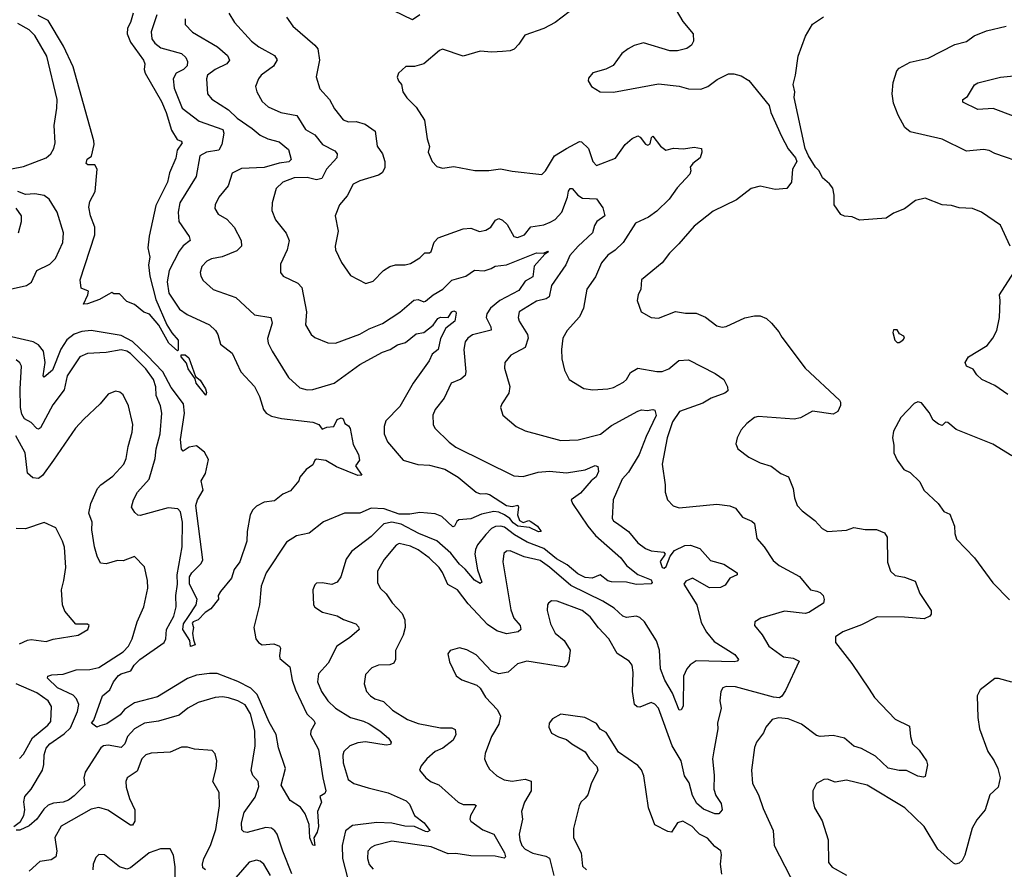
# Model space of a CAD drawing. Extents: x 1443846 to 1577407, y 839182 to 927291.
# Tile 443 of 535: x 1528784 to 1534025, y 908838 to 913360. Entities that reach past the tile are written whole.
import ezdxf

# ---------------------------------------------------------------- set-up
doc = ezdxf.new("R2010")
doc.units = 0

msp = doc.modelspace()

# ---------------------------------------------------------------- linework, layer by layer
at = {"layer": '0CON20XD'}
for points in [[(1532260.2, 913440.2), (1532315, 913350.8), (1532370, 913285), (1532371.2, 913245), (1532361.2, 913225), (1532335, 913206.2), (1532285, 913193.8), (1532245, 913193.8), (1532105, 913236), (1532055, 913222), (1532023.3, 913205), (1531990.3, 913179.7), (1531943.6, 913116.4), (1531905, 913096.7), (1531835, 913076.7), (1531811.7, 913048.3), (1531810, 913035), (1531827.5, 913005), (1531875, 912976.7), (1531945, 912974), (1532185, 913018.8), (1532295, 913006.2), (1532345, 912992), (1532409.5, 912990.5), (1532447.5, 913005), (1532497.7, 913042.3), (1532557.8, 913072.2), (1532585, 913071.9), (1532625, 913061.2), (1532665, 913036.7), (1532773.6, 912903.6), (1532782.5, 912865), (1532839.3, 912739.3), (1532875, 912672.5), (1532913.3, 912625), (1532921.2, 912605), (1532898.8, 912565), (1532893.3, 912495), (1532868, 912462), (1532805, 912455.8), (1532725, 912474), (1532678.6, 912461.4), (1532599.7, 912400.3), (1532475, 912340.8), (1532375, 912260.8), (1532293.6, 912166.4), (1532242.6, 912117.4), (1532204.2, 912065), (1532094, 911975), (1532091.2, 911925), (1532076, 911895), (1532071.2, 911865), (1532093.3, 911805), (1532145, 911774), (1532185, 911772), (1532275, 911807.5), (1532327.7, 911797.7), (1532385, 911797.5), (1532435, 911776), (1532495, 911730), (1532522.7, 911722.7), (1532545, 911727.1), (1532645, 911773.3), (1532695, 911784.4), (1532725, 911784.3), (1532758.9, 911768.9), (1532786, 911745), (1532825, 911698.8), (1532840.5, 911670.5), (1532964.6, 911504.6), (1533147.5, 911335), (1533154, 911325), (1533153.9, 911306.1), (1533138.8, 911275), (1533115, 911260), (1533005, 911276.9), (1532939.8, 911240.2), (1532906.6, 911233.4), (1532715, 911248), (1532695, 911243.3), (1532655, 911211.2), (1532625, 911176.7), (1532604, 911135), (1532597, 911103), (1532606.7, 911075), (1532665, 911031.2), (1532725, 911002), (1532785, 910984.2), (1532835, 910944.2), (1532876.5, 910926.5), (1532902.2, 910865), (1532909.4, 910815), (1532922.5, 910775), (1532948.8, 910745), (1533016, 910695), (1533055, 910652.5), (1533085, 910635.8), (1533185, 910642.5), (1533225, 910656.9), (1533285, 910645.6), (1533345, 910645.6), (1533387.9, 910627.9), (1533401.4, 910605), (1533403.4, 910473.4), (1533419.2, 910425), (1533445, 910401.4), (1533495, 910392.9), (1533550.9, 910370.9), (1533575.6, 910305), (1533635.6, 910215), (1533635.8, 910195), (1533628.8, 910185), (1533599.5, 910170.5), (1533495, 910179.6), (1533348, 910182), (1533265, 910139.2), (1533165, 910102), (1533126.7, 910075), (1533126.7, 910045), (1533214, 909934), (1533306, 909796), (1533335, 909751.9), (1533445, 909637.1), (1533520.5, 909600.5), (1533525.8, 909545), (1533537.1, 909505), (1533572.2, 909472.2), (1533611.4, 909415), (1533615.8, 909394.2), (1533605, 909332.5), (1533595, 909328.8), (1533565, 909334.4), (1533505, 909363.3), (1533465, 909363.8), (1533406.7, 909376.7), (1533340.3, 909440.3), (1533265, 909481.3), (1533225, 909493.8), (1533174.3, 909535), (1533115, 909549.4), (1533045, 909544.6), (1533025, 909550), (1532945, 909610.4), (1532875, 909638.5), (1532825, 909644.3), (1532790, 909635), (1532756, 909595), (1532744.2, 909565), (1532706.3, 909513.7), (1532695.7, 909485.7), (1532678.9, 909365), (1532684.6, 909295), (1532717.7, 909235), (1532742.3, 909162.3), (1532794.6, 909045), (1532801.1, 908965), (1532913.6, 908745)], [(1529514.2, 913385.8), (1529484, 913295), (1529487.6, 913257.6), (1529504.5, 913235), (1529535, 913210.7), (1529575, 913199.5), (1529645, 913180.5), (1529668.1, 913158.1), (1529677.2, 913137.2), (1529675, 913113.5), (1529655.5, 913095), (1529617.3, 913075), (1529601.1, 913045), (1529605.9, 912995), (1529649, 912889), (1529739.3, 912819.3), (1529865, 912775.3), (1529871.4, 912755), (1529860.6, 912695), (1529845, 912665.6), (1529778, 912655), (1529743.5, 912635), (1529723.6, 912525), (1529637.3, 912385), (1529627.1, 912335), (1529631.8, 912285), (1529687.1, 912205), (1529692, 912185), (1529655, 912155.4), (1529632.7, 912127.3), (1529580.3, 912025), (1529569.5, 911965), (1529577.5, 911905), (1529635, 911818.5), (1529675, 911790.4), (1529794, 911735), (1529826.9, 911705), (1529838.9, 911685), (1529853.5, 911633.5), (1529916, 911585), (1529960.6, 911485), (1530035, 911407.5), (1530060, 911355), (1530082.2, 911285), (1530095.7, 911265), (1530125, 911249.6), (1530177.9, 911237.9), (1530345, 911217.1), (1530376.2, 911205), (1530395, 911180), (1530419.2, 911190.8), (1530455.6, 911194.4), (1530475, 911232), (1530495, 911240), (1530506.7, 911235), (1530515, 911210), (1530535, 911197.5), (1530543.6, 911183.6), (1530559.5, 911099.5), (1530588, 911045), (1530593.3, 911015), (1530571.2, 910985), (1530606, 910935), (1530585, 910933.3), (1530470.1, 910980.1), (1530413.3, 911013.2), (1530365, 911020), (1530355.7, 911015), (1530345, 910990), (1530310, 910965), (1530275.9, 910924.1), (1530270, 910905), (1530225, 910853.1), (1530185, 910834.3), (1530140.7, 910799.3), (1530085, 910792.5), (1530045, 910771.1), (1530025, 910750.6), (1530011.8, 910725), (1529995.7, 910635), (1529994.2, 910585), (1529956.7, 910475), (1529925.7, 910434.3), (1529912, 910388), (1529853.9, 910316.1), (1529841.2, 910295), (1529843.3, 910275), (1529802.5, 910225), (1529770.8, 910205), (1529735, 910165.5), (1529708, 910155), (1529702.7, 910147.3), (1529708.8, 910125), (1529704.1, 910095), (1529708.6, 910058.6), (1529718.1, 910031.9), (1529694.2, 910024.2), (1529690.8, 910055), (1529652.7, 910115), (1529657, 910145), (1529682.6, 910182.6), (1529723.3, 910245), (1529728.6, 910275), (1529688.9, 910355), (1529688.7, 910395), (1529700.8, 910415), (1529750.8, 910465), (1529760, 910485), (1529722.7, 910775), (1529731.4, 910805), (1529761.2, 910855), (1529750.8, 910905), (1529772.7, 910945), (1529789.4, 911019.4), (1529768.9, 911058.9), (1529725, 911092.2), (1529686.7, 911085), (1529655, 911064.2), (1529645, 911073.8), (1529640.4, 911125), (1529661.9, 911265), (1529655.4, 911314.6), (1529591.4, 911401.4), (1529546.3, 911485), (1529462.4, 911572.4), (1529385, 911646.3), (1529325, 911678.1), (1529165, 911705.2), (1529115, 911700.2), (1529074, 911686), (1529034.8, 911655.2), (1529004, 911606), (1528958.8, 911495), (1528915, 911457.5), (1528908.6, 911465), (1528919.7, 911535), (1528910.2, 911595), (1528885, 911629.2), (1528856.5, 911645), (1528695, 911682.2)], [(1529387.5, 913395), (1529374.6, 913345), (1529357.9, 913315), (1529356.2, 913285), (1529375, 913240), (1529442.7, 913145), (1529449.6, 913125), (1529447.2, 913095), (1529452.8, 913075), (1529539.5, 912925), (1529564.6, 912865), (1529592.4, 912772.4), (1529622.6, 912722.6), (1529644.1, 912714.1), (1529650, 912705), (1529622.1, 912665), (1529615, 912623.3), (1529581.5, 912545), (1529570.9, 912495), (1529508.5, 912371.5), (1529473.2, 912206.8), (1529466.1, 912145), (1529476.2, 912095), (1529469.5, 912055), (1529477.8, 911995), (1529509.7, 911869.7), (1529568.1, 911735), (1529593.7, 911693.7), (1529627.5, 911655), (1529628.3, 911601.7), (1529625, 911596.7), (1529579, 911639), (1529525, 911733.8), (1529475, 911793.3), (1529445, 911803.3), (1529395, 911843.3), (1529355, 911860), (1529315, 911900), (1529285, 911900), (1529275, 911907.5), (1529255, 911896.7), (1529208.8, 911871.2), (1529145, 911847.1), (1529123.8, 911845), (1529146.9, 911895), (1529150, 911915), (1529111.7, 911931.7), (1529106.7, 911975), (1529184.4, 912215), (1529184.3, 912255), (1529160.9, 912315), (1529152.4, 912362.4), (1529157.4, 912392.6), (1529186.2, 912445), (1529196.2, 912565), (1529185, 912587.5), (1529147.1, 912587.1), (1529138.6, 912595), (1529143.2, 912616.8), (1529166.4, 912633.6), (1529181.1, 912695), (1529178.9, 912715), (1529069.2, 913109.2), (1529018.2, 913218.2), (1528935, 913355.9), (1528882.6, 913382.6)], [(1529897.1, 913395), (1529927.1, 913345), (1530017.8, 913245), (1530057.1, 913215), (1530139.8, 913169.8), (1530155.7, 913145.7), (1530135, 913112.7), (1530070, 913065), (1530054.6, 913045.4), (1530039.4, 913005), (1530046.9, 912975), (1530074.6, 912924.6), (1530106.3, 912896.3), (1530175, 912866.5), (1530259.1, 912849.1), (1530305, 912775.7), (1530355, 912747.5), (1530395.3, 912695.3), (1530461.5, 912661.5), (1530474.4, 912645), (1530472.2, 912625), (1530417.8, 912565), (1530393.1, 912515), (1530365, 912508.1), (1530315, 912520), (1530245, 912518.7), (1530184.2, 912495.8), (1530149.3, 912460.7), (1530127.5, 912385), (1530127.1, 912345), (1530145.7, 912295), (1530203.1, 912223.1), (1530218.9, 912185), (1530207.8, 912135), (1530172.1, 912057.9), (1530172, 912015), (1530186.2, 911995), (1530265, 911956.7), (1530285.7, 911935), (1530311.5, 911805), (1530305.5, 911735), (1530335.8, 911685), (1530355, 911668.1), (1530425, 911640.8), (1530465, 911638.9), (1530595, 911685.5), (1530645, 911714.4), (1530715, 911743.5), (1530807.4, 911802.6), (1530882.2, 911867.8), (1530905, 911871.2), (1530935, 911857.5), (1530945, 911861.5), (1530985, 911894.7), (1531037.3, 911925), (1531085, 911973.5), (1531158.8, 911995), (1531205, 912027.5), (1531256, 912024), (1531294.7, 912035.3), (1531315, 912048.2), (1531375, 912055.3), (1531535, 912118.4), (1531572.9, 912117.1), (1531595, 912127.5), (1531600, 912125), (1531578.8, 912111.2), (1531522.9, 912047.1), (1531515, 911991.4), (1531475, 911968.8), (1531441, 911919), (1531339.3, 911865), (1531290, 911825), (1531270.8, 911795), (1531267.5, 911775), (1531291.8, 911725), (1531293.2, 911706.8), (1531244.7, 911694.7), (1531195, 911682.3), (1531170.5, 911665), (1531156.4, 911645), (1531148.8, 911605), (1531158.8, 911485), (1531155, 911466.7), (1531133.1, 911446.9), (1531080.8, 911425), (1531042.9, 911345), (1530995.7, 911285), (1530983.3, 911255), (1530984.4, 911204.4), (1530993.8, 911185), (1531070.5, 911110.5), (1531105.4, 911085.4), (1531415, 910932.7), (1531465, 910927.9), (1531545, 910950.8), (1531605, 910957.7), (1531695, 910948.2), (1531795, 910964.4), (1531847.6, 910987.6), (1531861.1, 910981.1), (1531864.5, 910955), (1531852.7, 910927.3), (1531827.1, 910905), (1531769.5, 910840.5), (1531720, 910805), (1531726.9, 910785), (1531808, 910665), (1531850, 910615), (1531984.5, 910495), (1532014, 910454), (1532075, 910406.4), (1532145, 910378.1), (1532150.8, 910365), (1532145, 910358), (1532065, 910353.9), (1532015, 910366.8), (1531935, 910367.7), (1531914.1, 910374.1), (1531875, 910404.5), (1531832.4, 910387.6), (1531795, 910391.2), (1531755, 910409.7), (1531697.8, 910457.8), (1531641.1, 910491.1), (1531574.3, 910545), (1531485, 910579.5), (1531418.3, 910618.3), (1531365, 910658.3), (1531345, 910664.3), (1531316.9, 910663.1), (1531295, 910651.3), (1531265, 910619.3), (1531221.8, 910565), (1531210.8, 910539.2), (1531207.8, 910515), (1531222, 910432), (1531243.9, 910366.1), (1531235, 910358.6), (1531205, 910377.3), (1531156.1, 910436.1), (1531125, 910462.1), (1531080.1, 910520.1), (1531005, 910585.8), (1530909.1, 910625), (1530815, 910674.4), (1530765, 910685.6), (1530723.2, 910676.8), (1530655, 910610), (1530550.1, 910529.9), (1530521.3, 910488.7), (1530494.3, 910395), (1530474.5, 910365.5), (1530445, 910352.9), (1530395, 910362.5), (1530365, 910360), (1530355, 910352.5), (1530344.3, 910325), (1530348.8, 910245), (1530355, 910233.8), (1530396.4, 910206.4), (1530475, 910186.5), (1530507.3, 910167.3), (1530573.8, 910145), (1530588.3, 910128.3), (1530591.4, 910115), (1530540.6, 910069.4), (1530472.2, 910025), (1530427.1, 909935), (1530375, 909878), (1530369.1, 909835), (1530390.4, 909785), (1530424.5, 909735), (1530464.5, 909695), (1530545, 909645.9), (1530615, 909626.9), (1530645, 909612.5), (1530701.4, 909575), (1530747.1, 909535), (1530760.8, 909515), (1530757.8, 909502.2), (1530735, 909498.5), (1530625, 909515.9), (1530585, 909511.1), (1530541.4, 909495), (1530509.5, 909465), (1530503.9, 909446.1), (1530506.2, 909405), (1530532.9, 909315), (1530562.5, 909295), (1530638.6, 909271.4), (1530745, 909245.4), (1530841.7, 909201.7), (1530859.2, 909185), (1530885.6, 909125), (1530937.9, 909085), (1530967.1, 909045), (1530955, 909037.5), (1530945, 909039.3), (1530886.2, 909066.2), (1530835, 909067), (1530765, 909083.7), (1530686.2, 909086.2), (1530555, 909070.7), (1530518.2, 909041.8), (1530500.8, 908965), (1530502.9, 908895), (1530530.5, 908785)], [(1530205, 913372.5), (1530237.5, 913325), (1530356, 913225), (1530371.4, 913205), (1530380.4, 913145), (1530361.9, 913055), (1530382, 912992), (1530433.1, 912935), (1530459.2, 912885), (1530507, 912827), (1530535, 912815.6), (1530575, 912818.1), (1530623.6, 912803.6), (1530675.9, 912765.9), (1530686.9, 912686.9), (1530715.9, 912645.9), (1530728.5, 912605), (1530728.1, 912571.9), (1530714.3, 912545), (1530695, 912532.1), (1530595, 912501.9), (1530560, 912485), (1530527.1, 912422.9), (1530487.5, 912375), (1530464.4, 912315), (1530479.4, 912235), (1530464.3, 912155), (1530465.7, 912135), (1530496.8, 912066.8), (1530545, 911998.8), (1530626.1, 911956.1), (1530665, 911968), (1530720.8, 912025), (1530755, 912045.5), (1530785, 912054.5), (1530835.5, 912054.5), (1530865, 912061.9), (1530915, 912092), (1530940.3, 912119.7), (1530965, 912118.1), (1530975, 912125.7), (1530990.5, 912175), (1531011.1, 912198.9), (1531145, 912247.5), (1531185, 912251.1), (1531232.4, 912232.4), (1531265, 912239.6), (1531291.8, 912255), (1531317.1, 912292.9), (1531335, 912300.9), (1531353.5, 912293.5), (1531379.7, 912269.7), (1531415, 912205.8), (1531435, 912200), (1531470.6, 912215), (1531505, 912256.5), (1531575, 912267.7), (1531608.1, 912281.9), (1531635, 912296.2), (1531669.7, 912335), (1531700.9, 912415), (1531705, 912446.9), (1531715, 912460.9), (1531725, 912460.5), (1531755.6, 912425), (1531779.9, 912409.9), (1531855, 912406.2), (1531888.6, 912358.6), (1531898.2, 912315), (1531856, 912285), (1531843.5, 912265), (1531833.3, 912225), (1531756.2, 912155), (1531712.1, 912105), (1531690.9, 912055), (1531614.6, 911945), (1531603.5, 911885), (1531587.5, 911875), (1531535, 911862.2), (1531442.2, 911805), (1531437.5, 911775), (1531442.7, 911755), (1531487.2, 911685), (1531491.6, 911665), (1531474.7, 911615.3), (1531398, 911575), (1531366.9, 911535), (1531365.7, 911505), (1531393, 911407)], [(1530915, 913386.2), (1530875, 913358.2), (1530775, 913407.1)], [(1531709.1, 913400.9), (1531635, 913345.7), (1531575, 913313.1), (1531473.4, 913276.6), (1531441.3, 913228.7), (1531416.4, 913203.6), (1531395, 913194.4), (1531355, 913190), (1531297, 913187), (1531235, 913192.5), (1531145, 913166.2), (1531035, 913202.5), (1531018.8, 913195), (1530935, 913124.2), (1530885, 913110), (1530839.5, 913110.5), (1530800, 913075), (1530793.9, 913053.9), (1530800, 913035), (1530816.2, 913015), (1530823.3, 912975), (1530844.3, 912944.3), (1530894.2, 912895), (1530939.2, 912825), (1530952.5, 912725), (1530966, 912685), (1530958, 912655), (1530980, 912605), (1531005, 912578), (1531035, 912568.8), (1531095, 912579.2), (1531207.3, 912557.3), (1531282.3, 912557.7), (1531344.2, 912565.8), (1531405, 912552.9), (1531563.6, 912536.4), (1531584, 912555), (1531630.8, 912635), (1531694.4, 912674.4), (1531765, 912711.5), (1531775, 912710.5), (1531812.2, 912675), (1531835.8, 912605.8), (1531855, 912584.2), (1531955, 912621.9), (1532007.1, 912695), (1532045, 912726.7), (1532075, 912741.4), (1532087.5, 912735), (1532115, 912698.1), (1532127.8, 912692.2), (1532140.7, 912699.3), (1532148.1, 912731.9), (1532155, 912739.2), (1532195, 912687.3), (1532224.5, 912664.5), (1532265, 912676.7), (1532317.6, 912672.4), (1532375, 912681.1), (1532413.9, 912673.9), (1532415.6, 912655), (1532405.6, 912625), (1532368.1, 912595), (1532353.5, 912575), (1532356.9, 912555), (1532352, 912538), (1532284.5, 912465), (1532241.9, 912405), (1532175, 912340), (1532131.7, 912308.3), (1532062.6, 912277.4), (1531996.6, 912173.4), (1531953.6, 912133.6), (1531915, 912106.9), (1531881.5, 912065), (1531849.2, 911990.7), (1531803.3, 911925), (1531785.5, 911825), (1531765, 911778), (1531699.2, 911705), (1531676, 911665), (1531668, 911605), (1531670, 911555), (1531684.2, 911494.2), (1531708.8, 911445), (1531787.7, 911397.7), (1531835, 911390), (1531915, 911395.7), (1531945, 911402.9), (1531998.9, 911431.1), (1532014.5, 911445.5), (1532035, 911482.5), (1532075, 911504.4), (1532175, 911486.5), (1532205, 911487.3), (1532238.9, 911501.1), (1532293.8, 911546.2), (1532345, 911549.1), (1532487.1, 911477.1), (1532533.3, 911445), (1532552.5, 911405), (1532553.3, 911385), (1532537.4, 911372.6), (1532465.8, 911345), (1532420.6, 911319.4), (1532296.9, 911275), (1532259.7, 911220.3), (1532231.3, 911135), (1532203.8, 910995), (1532220.8, 910885), (1532220.8, 910845), (1532232, 910805), (1532262.4, 910772.4), (1532295, 910762.5), (1532495, 910780.6), (1532565, 910773.1), (1532595, 910760), (1532632.1, 910712.1), (1532681.3, 910691.3), (1532695, 910678.8), (1532707.8, 910597.8), (1532746.5, 910555), (1532795, 910481.9), (1532827.5, 910455), (1532935, 910397.1), (1532994.6, 910324.6), (1533027.9, 910317.9), (1533045, 910311.4), (1533060.6, 910295), (1533065.7, 910274.3), (1533062.5, 910255), (1532984.4, 910205), (1532965, 910199.3), (1532855, 910212.1), (1532730, 910175), (1532696.7, 910155), (1532696, 910135), (1532737.1, 910085), (1532771.4, 910025), (1532849.2, 909969.2), (1532901.2, 909961.2), (1532933.3, 909945), (1532860.5, 909789.5), (1532841.3, 909758.7), (1532828.8, 909751.2), (1532796.4, 909753.6), (1532595, 909808.2), (1532545, 909810.5), (1532527.1, 909802.9), (1532515.8, 909784.2), (1532510.5, 909735), (1532518.9, 909695), (1532499.4, 909615), (1532501.1, 909585), (1532478.6, 909468.6), (1532471.5, 909425), (1532481.4, 909338.6), (1532478.8, 909265), (1532490.2, 909230.2), (1532518.9, 909188.9), (1532523.1, 909155), (1532505, 909132.5), (1532485, 909133.1), (1532425, 909157.9), (1532388.6, 909188.6), (1532365, 909230), (1532347.4, 909297.4), (1532323.4, 909335), (1532304.8, 909414.8), (1532256.6, 909495), (1532185.4, 909695), (1532165, 909717.3), (1532145, 909726.4), (1532085, 909700), (1532072, 909702), (1532056.9, 909715), (1532046.1, 909783.9), (1532050.4, 909885), (1532044.3, 909925), (1532028.8, 909945), (1531965, 909987.1), (1531920, 910065), (1531865, 910123.5), (1531820.8, 910180.9), (1531777.5, 910215), (1531645, 910265.6), (1531615, 910266), (1531600, 910255), (1531594, 910245), (1531592.5, 910215), (1531609.4, 910145), (1531634.3, 910095), (1531682.9, 910055), (1531714.5, 910005), (1531707.8, 909945), (1531697.3, 909922.7), (1531685, 909914.4), (1531483.8, 909946.2), (1531435, 909931.1), (1531385, 909886.9), (1531335, 909878.9), (1531295, 909892.5), (1531215, 909978.8), (1531165, 910006.2), (1531125, 910016.7), (1531075, 910003.3), (1531063.8, 909985), (1531071.7, 909941.7), (1531107.7, 909867.7), (1531137, 909847), (1531217.3, 909817.3), (1531235, 909801.2), (1531264.5, 909754.5), (1531326.9, 909686.9), (1531343.2, 909653.2), (1531335, 909611.2), (1531295.5, 909544.5), (1531261.4, 909455), (1531258.8, 909425), (1531270.8, 909395), (1531285, 909371.2), (1531324, 909335), (1531363.6, 909313.6), (1531405, 909306.7), (1531475, 909318.5), (1531507.5, 909307.5), (1531506, 909255), (1531472.1, 909195), (1531455.5, 909145), (1531460.9, 909105), (1531442.5, 909025), (1531446.1, 908995), (1531457.3, 908965), (1531475, 908944.7), (1531515, 908924.2), (1531585, 908908.4), (1531605, 908896.5), (1531626.9, 908805)], [(1534056, 912155), (1534005, 912266.7), (1533903.3, 912335), (1533855.6, 912355.6), (1533785, 912358.1), (1533745, 912371.1), (1533695, 912374.4), (1533605, 912410), (1533552.6, 912397.4), (1533495, 912353.8), (1533435, 912330), (1533396.4, 912303.6), (1533255, 912292.5), (1533215, 912310), (1533175, 912313.8), (1533155, 912323.3), (1533120, 912375), (1533120.6, 912425), (1533112.4, 912462.4), (1533095, 912486.2), (1533057.7, 912517.7), (1533040, 912555), (1533020, 912575), (1532983.8, 912635), (1532966.2, 912675), (1532906, 912945), (1532911.2, 912975), (1532901.2, 913015), (1532914, 913065), (1532928, 913165), (1532967.3, 913272.7), (1533004.3, 913335.7), (1533062.5, 913375)], [(1528685, 912555.6), (1528805, 912578.8), (1528925.3, 912624.7), (1528950, 912645), (1528966.2, 912673.8), (1528972.7, 912705), (1528967, 912797), (1528981.7, 912888.3), (1528983.1, 912935), (1528927.9, 913165), (1528865.4, 913275), (1528835.5, 913305), (1528775, 913339.5)], [(1529665.5, 913365), (1529664.4, 913335), (1529705, 913292.5), (1529837.5, 913215), (1529889.7, 913169.7), (1529900.9, 913145), (1529886.5, 913125), (1529825, 913094.6), (1529784.1, 913065), (1529779.3, 913045), (1529784.5, 912965), (1529806.5, 912936.5), (1529895, 912880.4), (1529941.5, 912835), (1530021.5, 912781.5), (1530064.7, 912745), (1530105, 912725.3), (1530165, 912710), (1530215, 912668.6), (1530230, 912615), (1530217.4, 912602.6), (1530165, 912595.8), (1530085, 912572.5), (1529965, 912567.3), (1529915, 912542.5), (1529893.5, 912475), (1529844.4, 912415), (1529825.6, 912375), (1529822.9, 912355), (1529840, 912325), (1529887.3, 912297.3), (1529925.6, 912255), (1529963.3, 912185), (1529964.4, 912155), (1529939.8, 912130.2), (1529862.4, 912097.6), (1529805, 912087.3), (1529780, 912075), (1529753.9, 912046.1), (1529745.6, 912015), (1529748.1, 911995), (1529760.9, 911970.9), (1529815, 911924.3), (1529935, 911881.9), (1530035, 911788.1), (1530121.2, 911775), (1530128.2, 911745), (1530102.8, 911662.8), (1530107.8, 911637.8), (1530128.9, 911595), (1530215, 911455.7), (1530275, 911400.8), (1530315, 911390.6), (1530345, 911391.9), (1530457.5, 911425), (1530595, 911524.6), (1530715, 911590.4), (1530755.7, 911604.3), (1530795, 911628.9), (1530837.5, 911642.5), (1530895, 911688.1), (1530935, 911695.6), (1530985, 911734.4), (1531010.5, 911769.5), (1531025, 911777.2), (1531065, 911775.4), (1531084.6, 911805), (1531095, 911809.6), (1531105.4, 911805.4), (1531107.3, 911797.3), (1531100, 911755), (1531052.4, 911717.6), (1531025, 911662.5), (1531011.7, 911605), (1530980.2, 911579.8), (1530963.5, 911545), (1530927.8, 911495), (1530878.2, 911425), (1530808.5, 911301.5), (1530733.8, 911225), (1530723.8, 911195), (1530723.8, 911156.2), (1530742.6, 911112.6), (1530826, 911015), (1530903, 910993), (1530965, 910988.8), (1531046.9, 910966.9), (1531118.9, 910925), (1531215, 910844.4), (1531236.2, 910836.2), (1531265, 910838.7), (1531285, 910833.5), (1531374.8, 910774.8), (1531405, 910768.2), (1531435.2, 910775.2), (1531440, 910765), (1531433.5, 910725), (1531444.8, 910694.8), (1531465, 910683.6), (1531495, 910694.6), (1531505, 910689.7), (1531540, 910665), (1531560, 910635), (1531545.6, 910634.4), (1531497.2, 910657.2), (1531436.2, 910663.8), (1531411.1, 910681.1), (1531394.2, 910704.2), (1531364.6, 910724.6), (1531335, 910738.4), (1531307.4, 910742.6), (1531242.4, 910727.6), (1531185, 910703.2), (1531122.4, 910697.6), (1531110.9, 910689.1), (1531099.6, 910665), (1531089.6, 910660.4), (1531030.9, 910715), (1530995, 910730.3), (1530915, 910736.5), (1530861.7, 910728.3), (1530805, 910728.9), (1530725, 910757.3), (1530655, 910760.3), (1530595, 910732.5), (1530514.1, 910734.1), (1530402.2, 910687.8), (1530325, 910627.8), (1530257.3, 910612.7), (1530205, 910579.4), (1530095.6, 910415), (1530069.5, 910345), (1530060.4, 910245), (1530030.4, 910125), (1530041.8, 910065), (1530055.3, 910045.3), (1530075, 910032.7), (1530137.8, 910037.8), (1530167.5, 910025), (1530172.9, 910015), (1530166.4, 909975), (1530169.8, 909959.8), (1530221.8, 909915), (1530234.1, 909845), (1530253, 909793), (1530312.7, 909665), (1530349.5, 909629.5), (1530356.9, 909615), (1530334.6, 909575), (1530332.3, 909555), (1530375.7, 909475), (1530397.3, 909325), (1530414.2, 909255), (1530408.1, 909241.9), (1530382, 909225), (1530390, 909195), (1530369.2, 909145), (1530375.6, 909065.6), (1530368.5, 909035), (1530350.8, 909005), (1530355.5, 908964.5), (1530345, 908966.2), (1530329.2, 909005), (1530325.5, 909075.5), (1530303.4, 909133.4), (1530278.7, 909168.7), (1530224, 909205), (1530175.7, 909285), (1530199.1, 909375), (1530161.2, 909485), (1530150.2, 909555), (1530111.9, 909621.9), (1530048.8, 909768.8), (1530015, 909802.2), (1529945, 909838.2), (1529835, 909880), (1529795, 909880.7), (1529725, 909870.5), (1529677.3, 909852.7), (1529518.6, 909755), (1529395, 909724.7), (1529341.5, 909688.5), (1529319.1, 909660.9), (1529247.6, 909612.4), (1529211.7, 909601.7), (1529195, 909593.8), (1529166, 909615), (1529178.1, 909631.9), (1529225, 909762), (1529265, 909792.5), (1529284.2, 909835), (1529311, 909869), (1529325, 909879), (1529375.3, 909894.7), (1529394, 909925), (1529424.7, 909955.3), (1529553.8, 910045), (1529561.6, 910065), (1529566, 910115), (1529605.3, 910185), (1529617.8, 910235), (1529614.8, 910295.2), (1529625.2, 910354.8), (1529621.9, 910405), (1529648.9, 910555), (1529650.7, 910685), (1529640.7, 910740.7), (1529625.9, 910755.9), (1529575, 910761.9), (1529425, 910721.1), (1529412.5, 910722.5), (1529397, 910737), (1529380, 910765), (1529390.5, 910805), (1529411.8, 910845), (1529473.1, 910915), (1529504.7, 911025), (1529510.5, 911075), (1529531.4, 911155), (1529540.9, 911265), (1529533.5, 911305), (1529510.2, 911360.2), (1529509.4, 911405), (1529496.5, 911445), (1529455, 911500.9), (1529375, 911582.9), (1529355, 911596.2), (1529325, 911602.1), (1529245, 911588.6), (1529145, 911583.3), (1529105, 911565.4), (1529037.2, 911465), (1529020.2, 911389.8), (1528960.6, 911309.4), (1528895, 911187.5), (1528885, 911180.8), (1528876.2, 911183.8), (1528846.1, 911216.1), (1528809.7, 911235), (1528795, 911260.8), (1528788.5, 911295), (1528786.1, 911395), (1528794.5, 911515), (1528785, 911532.9), (1528765, 911550)], [(1534140.7, 912590.7), (1533975, 912647.5), (1533945, 912664.3), (1533915, 912669.2), (1533825, 912659.4), (1533695, 912723.8), (1533525, 912763.1), (1533496.2, 912786.2), (1533460.9, 912850.9), (1533435, 912916.2), (1533429.2, 912965), (1533433.5, 913025), (1533453.2, 913086.8), (1533465, 913101.9), (1533525, 913133.1), (1533620, 913155), (1533762.7, 913227.3), (1533825, 913242.9), (1533865, 913274), (1533930.3, 913299.7), (1534035, 913326.2)], [(1534075, 912846.2), (1533966.3, 912886.3), (1533885, 912882), (1533805, 912921.2), (1533804.2, 912935), (1533829.1, 912950.9), (1533867.6, 913012.4), (1533885, 913024.4), (1534005, 913053.3), (1534093, 913063)], [(1528565, 911889.1), (1528820, 911945), (1528846.3, 911963.7), (1528875.8, 912024.2), (1528945, 912059.4), (1528975, 912088.6), (1529014.3, 912174.3), (1529017.3, 912225), (1528984.5, 912335), (1528940.6, 912405), (1528914.8, 912424.8), (1528865, 912432.5), (1528815, 912430.2), (1528775, 912445.2)], [(1528778.1, 912225), (1528794.3, 912285), (1528794.2, 912315), (1528765, 912355.8)], [(1534045, 911365.8), (1533975, 911413.5), (1533905, 911445.5), (1533878.9, 911468.9), (1533860.4, 911500.4), (1533824, 911515), (1533817.1, 911535), (1533834.2, 911565), (1533935, 911625.8), (1533965, 911664.2), (1533985.5, 911705), (1534000.6, 911775), (1534004.2, 911865), (1534000, 911895), (1534075.8, 912014.2)], [(1533465, 911642.5), (1533485, 911653.3), (1533493.3, 911665), (1533490, 911675), (1533468.3, 911688.3), (1533455, 911710), (1533435, 911710), (1533431.2, 911695), (1533443.3, 911655), (1533455, 911642.5), (1533465, 911642.5)], [(1529775, 911361.9), (1529724.3, 911425), (1529718.8, 911448.8), (1529681.9, 911501.9), (1529672.2, 911532.2), (1529643.6, 911565), (1529643.1, 911576.9), (1529665, 911576.7), (1529685, 911559.5), (1529720.4, 911460.4), (1529745, 911440.9), (1529773.9, 911395), (1529779.1, 911375), (1529775, 911361.9)], [(1528752.9, 909065), (1528788.4, 909091.6), (1528805.8, 909125), (1528812, 909155), (1528807, 909197), (1528810.8, 909225), (1528845.3, 909264.7), (1528905.4, 909365), (1528912.5, 909395), (1528913.7, 909446.3), (1528925, 909482.9), (1528945, 909506.2), (1529021.7, 909558.3), (1529055, 909590.8), (1529092.3, 909677.7), (1529098.4, 909715), (1529087.2, 909745), (1529068.5, 909765), (1528985, 909803.4), (1528932.9, 909855), (1528934, 909865), (1528955, 909872.5), (1529015, 909876.6), (1529085, 909900), (1529158.1, 909901.9), (1529205, 909912.1), (1529335, 909995.6), (1529363.3, 910025), (1529382.7, 910065), (1529410, 910155), (1529444.5, 910235.5), (1529465.6, 910335), (1529464.3, 910375), (1529447.9, 910447.9), (1529395, 910502), (1529335, 910480), (1529305, 910480.9), (1529245, 910464.5), (1529215, 910468), (1529196.5, 910505), (1529183.1, 910555), (1529167.5, 910645), (1529169.5, 910685), (1529152.5, 910732.5), (1529162.9, 910785), (1529198.9, 910865), (1529215.7, 910885), (1529280.5, 910929.5), (1529338.1, 910995), (1529351.5, 911025), (1529361.2, 911088.8), (1529382.7, 911165), (1529386.2, 911205), (1529363.1, 911305), (1529335, 911363.8), (1529316.8, 911376.8), (1529295, 911382), (1529255, 911366.2), (1529212, 911315), (1529125, 911234.2), (1529081.4, 911185), (1528964.5, 911015), (1528905, 910934.2), (1528885, 910918.1), (1528855, 910921.9), (1528826, 910946), (1528814.3, 911054.3), (1528762.9, 911145)], [(1531393, 911407), (1531388, 911372), (1531350, 911315), (1531343.3, 911295), (1531356.7, 911255), (1531426.7, 911195), (1531475, 911170.8), (1531665, 911120), (1531757, 911123), (1531875.4, 911154.6), (1531935, 911200.6), (1532075, 911276.8), (1532095, 911283.1), (1532125, 911279.4), (1532155, 911286), (1532165, 911281.2), (1532172.7, 911252.7), (1532119, 911141), (1532082.4, 911045), (1532025, 910951.2), (1531991.8, 910915), (1531943.3, 910805), (1531937.5, 910705), (1531945, 910692), (1531973.6, 910673.6), (1532024.2, 910635), (1532075.4, 910575.4), (1532115.4, 910545.4), (1532145, 910532.9), (1532212.5, 910525), (1532220, 910515), (1532194.4, 910475.6), (1532205, 910443.8), (1532215, 910440), (1532225, 910450), (1532247.5, 910505), (1532270, 910535), (1532325, 910561.1), (1532355, 910563.5), (1532405, 910545.6), (1532461.2, 910481.2), (1532531.6, 910461.6), (1532603.8, 910415), (1532603.3, 910405), (1532565, 910386.9), (1532539.9, 910350.1), (1532515, 910338.2), (1532455.4, 910335.4), (1532365, 910386.7), (1532329.3, 910370.7), (1532320, 910355), (1532389.6, 910245), (1532412, 910152), (1532440.1, 910100.1), (1532481.1, 910051.1), (1532591.1, 909981.1), (1532610, 909955), (1532603.9, 909946.1), (1532587.9, 909942.1), (1532385, 909947.3), (1532353.2, 909926.8), (1532336.1, 909905), (1532317.9, 909865), (1532315.4, 909705.4), (1532305, 909686.9), (1532295, 909685.6), (1532259.3, 909775), (1532218.5, 909845), (1532195.8, 909904.2), (1532190.8, 910005), (1532173.8, 910053.8), (1532110.5, 910155), (1532085, 910177.3), (1532065, 910185.5), (1532015, 910177.8), (1531995, 910185.6), (1531948.4, 910228.4), (1531887.5, 910265), (1531718.6, 910348.6), (1531605, 910446.5), (1531555, 910480.7), (1531470.1, 910500.1), (1531395, 910532.5), (1531375, 910531.4), (1531361.1, 910518.9), (1531355.5, 910475), (1531398.2, 910218.2), (1531415.4, 910175), (1531447.7, 910135), (1531451.9, 910115), (1531438, 910102), (1531375, 910091.2), (1531325, 910107.2), (1531275, 910140.6), (1531171.7, 910251.7), (1531115, 910325.6), (1531063.2, 910353.2), (1531035, 910418.1), (1531016.8, 910445), (1530964.8, 910494.8), (1530905, 910538.2), (1530865, 910557.8), (1530805, 910572.5), (1530787.7, 910562.3), (1530725, 910487.5), (1530688.2, 910425), (1530688.5, 910365), (1530703.1, 910335), (1530735, 910304.4), (1530766.7, 910256.7), (1530819.7, 910199.7), (1530834, 910165), (1530836.7, 910125), (1530825, 910084), (1530785, 910002.5), (1530784.4, 909955), (1530775.8, 909935), (1530753.7, 909926.3), (1530695, 909924.4), (1530659.3, 909910.7), (1530625.5, 909874.5), (1530618.1, 909825), (1530631.1, 909785), (1530651.3, 909761.3), (1530675, 909745.5), (1530720.7, 909730.7), (1530769.2, 909685), (1530849.2, 909635), (1530905, 909613.4), (1531025, 909591.5), (1531085, 909591.1), (1531102.1, 909582.1), (1531105.6, 909555), (1531091.1, 909525), (1531037.4, 909482.6), (1530995.9, 909464.1), (1530951.4, 909425), (1530921.5, 909388.5), (1530912, 909365), (1530945.8, 909325), (1530975, 909303.1), (1531015, 909287.1), (1531118.9, 909195), (1531145, 909183.3), (1531205, 909182), (1531215, 909176.7), (1531183.3, 909125), (1531180.6, 909105), (1531185.7, 909095), (1531248.8, 909048.8), (1531308.1, 909025), (1531365.8, 908925.8), (1531370.9, 908905), (1531362.5, 908897.5), (1531315, 908908.4), (1531185, 908910), (1531105, 908921.5), (1531065, 908920.2), (1530975, 908957), (1530765, 908988.5), (1530675, 908964.5), (1530655.4, 908954.6), (1530637.1, 908935), (1530635.5, 908895), (1530644.2, 908864.2), (1530665, 908837.8)], [(1534065, 911038.8), (1533965, 911101.2), (1533769.3, 911179.3), (1533725, 911216.2), (1533712.9, 911217.1), (1533695, 911200), (1533675, 911206.2), (1533647.5, 911227.5), (1533625, 911270), (1533585, 911320), (1533565, 911326.2), (1533545, 911316.7), (1533475, 911243.3), (1533435, 911170), (1533430, 911135), (1533438.1, 911095), (1533437.5, 911055), (1533454.4, 911015), (1533490, 910965), (1533525, 910950), (1533575, 910900), (1533596.6, 910856.6), (1533673.8, 910785), (1533703, 910743), (1533735, 910727.5), (1533760, 910665), (1533761.2, 910625), (1533771.2, 910595), (1533866.7, 910495), (1533965, 910363.3), (1534052.3, 910272.3)], [(1528782.8, 910037.2), (1528825, 910057.7), (1528845, 910061.1), (1528925, 910050.9), (1528962.7, 910062.7), (1529095, 910084.3), (1529146.2, 910115), (1529153.3, 910135), (1529145, 910143.3), (1529083, 910143), (1529025, 910212), (1529012.5, 910245), (1529006.5, 910325), (1529020, 910375), (1529029.1, 910445), (1529022, 910552), (1529012.2, 910585), (1528976.2, 910655), (1528915, 910683.8), (1528815, 910650.8), (1528765, 910650.9)], [(1528782.7, 909427.3), (1528805, 909450), (1528852.8, 909537.2), (1528933.6, 909605), (1528949.6, 909625), (1528953.8, 909705), (1528936.2, 909735), (1528875, 909776.8), (1528765.3, 909825.3)], [(1534065, 909834), (1533995, 909854), (1533975, 909853.8), (1533896.1, 909793.9), (1533881.2, 909761.2), (1533884.4, 909645), (1533893.1, 909585), (1533938, 909465), (1533972, 909415), (1533990.8, 909375), (1534004.2, 909325), (1533992.5, 909275), (1533948.6, 909235), (1533924.4, 909155), (1533879.2, 909100.8), (1533854, 909056), (1533815, 908913.3), (1533800.8, 908885), (1533785, 908870), (1533766.1, 908866.1), (1533755, 908871.2), (1533670.8, 908945), (1533598.8, 909065), (1533496.2, 909165), (1533295, 909285.6), (1533185, 909311.9), (1533125, 909301.4), (1533085, 909317.5), (1533064.3, 909315.7), (1533025.8, 909294.2), (1533006, 909255), (1533006.1, 909206.1), (1533015.9, 909165.9), (1533055, 909096.7), (1533088, 908995), (1533088.8, 908875), (1533109.3, 908849.3), (1533185, 908806.7)], [(1530233, 908813), (1530185.2, 908935), (1530154.2, 909024.2), (1530142.8, 909042.8), (1530125, 909056.5), (1530095, 909060.9), (1529994.4, 909034.4), (1529977.3, 909037.3), (1529967.5, 909047.5), (1529965.5, 909085), (1529979.4, 909140.6), (1530037.8, 909222.2), (1530058, 909278), (1530053.8, 909305), (1530025, 909337.5), (1530016.8, 909363.2), (1530037.7, 909495), (1530036.4, 909575), (1530013.3, 909665), (1529985, 909713.8), (1529945, 909734.7), (1529895, 909750.7), (1529864, 909756), (1529825, 909752.7), (1529734, 909725), (1529678.8, 909695), (1529632.3, 909657.7), (1529522.8, 909627.2), (1529448.8, 909615), (1529394.6, 909585), (1529357.8, 909545), (1529343.2, 909505), (1529325, 909486.9), (1529255, 909499), (1529230.6, 909495), (1529216.2, 909485), (1529133.2, 909355), (1529125.4, 909325), (1529130.8, 909285), (1529075, 909228.5), (1529043.6, 909206.4), (1529015, 909195.5), (1528965, 909190.4), (1528935, 909178.8), (1528912.2, 909157.8), (1528875, 909105.5), (1528835, 909068.5), (1528785, 909045.7), (1528765, 909047.1)], [(1532521.7, 908811.7), (1532514.4, 908865.6), (1532520.8, 908915), (1532517, 908937), (1532485, 908958.6), (1532445, 909004.3), (1532403.3, 909025), (1532388.8, 909038.8), (1532363.3, 909065), (1532315, 909093.8), (1532286.7, 909085), (1532253.6, 909036.4), (1532235, 909038.8), (1532165.7, 909075), (1532132.2, 909165), (1532106.9, 909335), (1532095, 909366.7), (1532075, 909391.2), (1531971.1, 909461.1), (1531905.5, 909565.5), (1531874.5, 909584.5), (1531854.4, 909614.4), (1531792.5, 909645), (1531665, 909663.3), (1531620.5, 909639.5), (1531603.3, 909615), (1531601.2, 909595), (1531615, 909562.5), (1531652.3, 909542.3), (1531695, 909528.8), (1531723.3, 909505), (1531795, 909463.8), (1531818, 909425), (1531857.1, 909385), (1531862, 909365), (1531826.8, 909293.2), (1531809.4, 909235), (1531795, 909216), (1531771.2, 909195), (1531762.5, 909175), (1531732.5, 909055), (1531732.5, 909005), (1531772.9, 908925), (1531780.8, 908855), (1531802, 908835)], [(1529774, 908835), (1529759.5, 908845), (1529756.8, 908865), (1529763.9, 908896.1), (1529799.7, 908965), (1529829.1, 909049.1), (1529847.5, 909175), (1529846.1, 909246.1), (1529811.8, 909305), (1529830, 909375), (1529833.1, 909415), (1529825, 909452.5), (1529809.5, 909469.5), (1529715, 909476.9), (1529677.1, 909487.1), (1529645, 909488.6), (1529585, 909461.5), (1529485, 909456.3), (1529455, 909447.6), (1529435.3, 909425), (1529409.3, 909360.7), (1529355.8, 909325), (1529349.4, 909305), (1529351.5, 909275), (1529369.1, 909215), (1529396.5, 909155), (1529397.8, 909095), (1529385, 909073.3), (1529375, 909072.2), (1529253.1, 909153.1), (1529205, 909166.6), (1529165, 909158.2), (1529005, 909067.8), (1528972, 909008), (1528982.2, 908935), (1528976, 908904), (1528951.6, 908888.4), (1528891.3, 908878.7), (1528835, 908828.8)], [(1529611.5, 908775), (1529611.7, 908851.7), (1529603, 908913), (1529585, 908947.1), (1529533.7, 908946.3), (1529473.3, 908925), (1529375, 908845.8), (1529355, 908839.4), (1529315, 908851.9), (1529235.7, 908915.7), (1529205, 908916.2), (1529188.8, 908901.2), (1529176, 908865), (1529173.1, 908835)], [(1530119.6, 908805), (1530084.4, 908865), (1530065, 908881.9), (1530045, 908886.9), (1530005, 908875.6), (1529935, 908794.3)]]:
    msp.add_lwpolyline(points, dxfattribs=at)

doc.saveas('drawing.dxf')
